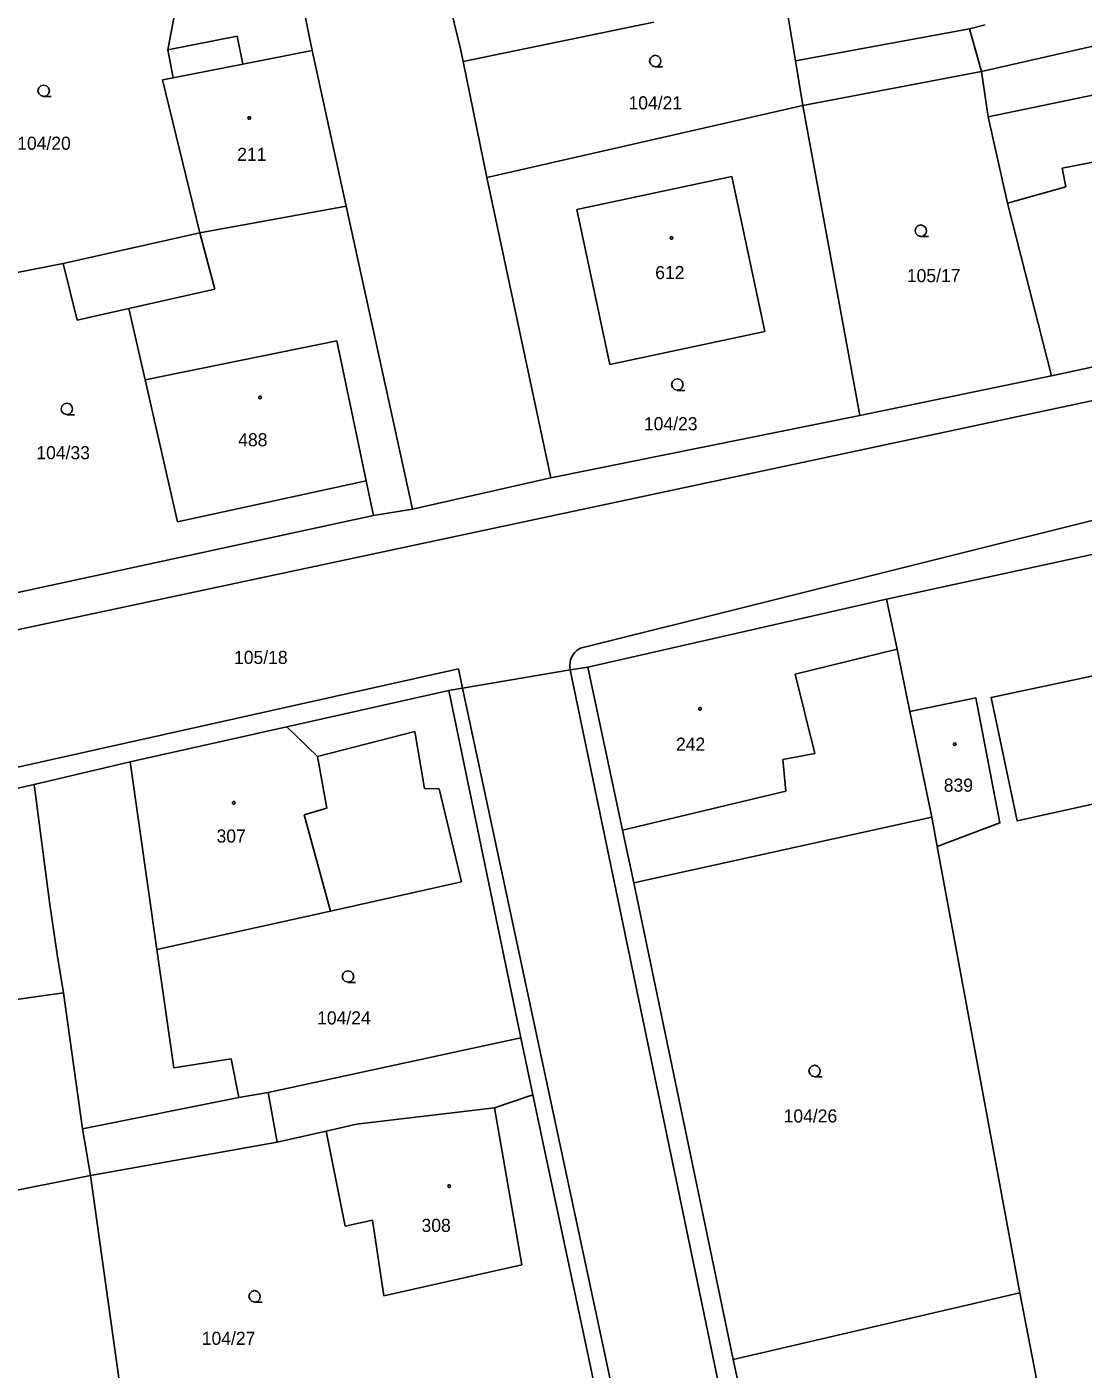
# Model space of a CAD drawing. Extents: x -757994 to -755874, y -1047691 to -1046119.
# Drawn here: x -756743.8 to -756675.3, y -1047170.3 to -1047083.2 of the extents above; entities that cross this region are included whole.
import ezdxf

# ---------------------------------------------------------------- set-up
doc = ezdxf.new("R2010")
doc.units = 0
doc.layers.add('katastrální mapa', color=7, linetype='Continuous')

msp = doc.modelspace()

# ---------------------------------------------------------------- linework, layer by layer
at = {"layer": 'katastrální mapa'}
for p, q in [((-756718.67, -1047072.24), (-756715.68, -1047084.65)), ((-756725.3, -1047084.75), (-756726.68, -1047077.94)), ((-756734.67, -1047084.72), (-756733.7, -1047079.62)), ((-756694.77, -1047080.37), (-756693.94, -1047085.44)), ((-756715.51, -1047085.47), (-756703.12, -1047082.93)), ((-756730.17, -1047083.83), (-756734.67, -1047084.72)), ((-756729.81, -1047085.64), (-756730.17, -1047083.83)), ((-756693.94, -1047085.44), (-756682.64, -1047083.35)), ((-756682.64, -1047083.35), (-756681.63, -1047083.1)), ((-756682.64, -1047083.35), (-756681.87, -1047086.13)), ((-756681.87, -1047086.13), (-756670.74, -1047083.58)), ((-756734.31, -1047086.53), (-756734.67, -1047084.72)), ((-756725.3, -1047084.75), (-756729.81, -1047085.64)), ((-756723.09, -1047094.85), (-756725.3, -1047084.75)), ((-756715.68, -1047084.65), (-756715.51, -1047085.47)), ((-756729.81, -1047085.64), (-756734.31, -1047086.53)), ((-756715.51, -1047085.47), (-756713.97, -1047093.01)), ((-756693.94, -1047085.44), (-756693.46, -1047088.33)), ((-756735.01, -1047086.67), (-756734.31, -1047086.53)), ((-756693.46, -1047088.33), (-756681.87, -1047086.13)), ((-756681.43, -1047089.07), (-756681.87, -1047086.13)), ((-756732.6, -1047096.58), (-756735.01, -1047086.67)), ((-756670.03, -1047086.69), (-756681.43, -1047089.07)), ((-756713.97, -1047093.01), (-756693.46, -1047088.33)), ((-756689.77, -1047108.45), (-756693.46, -1047088.33)), ((-756680.19, -1047094.66), (-756681.43, -1047089.07)), ((-756676.64, -1047092.4), (-756672.78, -1047091.63)), ((-756676.39, -1047093.61), (-756676.64, -1047092.4)), ((-756713.97, -1047093.01), (-756709.82, -1047112.49)), ((-756708.12, -1047095.07), (-756698.07, -1047092.93)), ((-756698.07, -1047092.93), (-756695.92, -1047103)), ((-756680.19, -1047094.66), (-756676.39, -1047093.61)), ((-756723.09, -1047094.85), (-756732.6, -1047096.58)), ((-756718.79, -1047114.52), (-756723.09, -1047094.85)), ((-756705.98, -1047105.14), (-756708.12, -1047095.07)), ((-756677.33, -1047105.87), (-756680.19, -1047094.66)), ((-756732.6, -1047096.58), (-756741.46, -1047098.58)), ((-756732.6, -1047096.58), (-756731.62, -1047100.25)), ((-756747.9, -1047099.85), (-756741.46, -1047098.58)), ((-756741.46, -1047098.58), (-756740.56, -1047102.25)), ((-756731.62, -1047100.25), (-756737.2, -1047101.5)), ((-756740.56, -1047102.25), (-756737.2, -1047101.5)), ((-756737.2, -1047101.5), (-756736.14, -1047106.13)), ((-756695.92, -1047103), (-756705.98, -1047105.14)), ((-756736.14, -1047106.13), (-756723.7, -1047103.59)), ((-756723.7, -1047103.59), (-756721.79, -1047112.68)), ((-756677.33, -1047105.87), (-756666.19, -1047103.45)), ((-756665.81, -1047105.58), (-756792.7, -1047132.63)), ((-756736.14, -1047106.13), (-756734.03, -1047115.35)), ((-756689.77, -1047108.45), (-756677.33, -1047105.87)), ((-756709.82, -1047112.49), (-756689.77, -1047108.45)), ((-756734.03, -1047115.35), (-756721.79, -1047112.68)), ((-756721.79, -1047112.68), (-756721.32, -1047114.93)), ((-756709.82, -1047112.49), (-756718.79, -1047114.52)), ((-756707.89, -1047123.53), (-756664.54, -1047112.71)), ((-756721.32, -1047114.93), (-756745.21, -1047120.09)), ((-756718.79, -1047114.52), (-756721.32, -1047114.93)), ((-756664.1, -1047115.15), (-756688.04, -1047120.36)), ((-756688.04, -1047120.36), (-756707.41, -1047124.76)), ((-756688.04, -1047120.36), (-756687.34, -1047123.6)), ((-756693.95, -1047125.22), (-756687.34, -1047123.6)), ((-756687.34, -1047123.6), (-756686.51, -1047127.65)), ((-756707.41, -1047124.76), (-756708.55, -1047124.95)), ((-756707.41, -1047124.76), (-756705.16, -1047135.34)), ((-756788.77, -1047141.15), (-756715.8, -1047124.88)), ((-756715.8, -1047124.88), (-756715.54, -1047126.13)), ((-756708.55, -1047124.95), (-756715.54, -1047126.13)), ((-756680.25, -1047261.01), (-756708.55, -1047124.95)), ((-756692.69, -1047130.38), (-756693.95, -1047125.22)), ((-756716.44, -1047126.28), (-756726.95, -1047128.64)), ((-756715.54, -1047126.13), (-756716.44, -1047126.28)), ((-756716.44, -1047126.28), (-756711.77, -1047148.82)), ((-756715.54, -1047126.13), (-756686.13, -1047263.87)), ((-756685.1, -1047134.5), (-756686.51, -1047127.65)), ((-756726.95, -1047128.64), (-756737.1, -1047130.92)), ((-756726.95, -1047128.64), (-756724.96, -1047130.57)), ((-756724.96, -1047130.57), (-756718.63, -1047128.94)), ((-756718.63, -1047128.94), (-756718.02, -1047132.64)), ((-756737.1, -1047130.92), (-756743.35, -1047132.39)), ((-756737.1, -1047130.92), (-756735.37, -1047143.09)), ((-756724.34, -1047133.91), (-756724.96, -1047130.57)), ((-756694.75, -1047130.76), (-756692.69, -1047130.38)), ((-756694.56, -1047132.81), (-756694.75, -1047130.76)), ((-756743.35, -1047132.39), (-756747.26, -1047133.25)), ((-756743.35, -1047132.39), (-756742.32, -1047140.17)), ((-756718.02, -1047132.64), (-756717.06, -1047132.67)), ((-756717.06, -1047132.67), (-756715.62, -1047138.7)), ((-756705.16, -1047135.34), (-756694.56, -1047132.81)), ((-756725.83, -1047134.35), (-756724.34, -1047133.91)), ((-756724.12, -1047140.59), (-756725.83, -1047134.35)), ((-756685.1, -1047134.5), (-756704.43, -1047138.76)), ((-756685.1, -1047134.5), (-756684.75, -1047136.4)), ((-756705.16, -1047135.34), (-756704.43, -1047138.76)), ((-756679.39, -1047165.36), (-756684.75, -1047136.4)), ((-756715.62, -1047138.7), (-756724.12, -1047140.59)), ((-756704.43, -1047138.76), (-756697.98, -1047169.68)), ((-756742.32, -1047140.17), (-756741.85, -1047143.41)), ((-756724.12, -1047140.59), (-756735.37, -1047143.09)), ((-756735.37, -1047143.09), (-756734.28, -1047150.76)), ((-756741.85, -1047143.41), (-756741.44, -1047145.9)), ((-756741.44, -1047145.9), (-756745.41, -1047146.46)), ((-756741.44, -1047145.9), (-756740.2, -1047154.72)), ((-756711.77, -1047148.82), (-756728.16, -1047152.37)), ((-756710.99, -1047152.52), (-756711.77, -1047148.82)), ((-756734.28, -1047150.76), (-756730.55, -1047150.18)), ((-756730.55, -1047150.18), (-756730.05, -1047152.68)), ((-756730.05, -1047152.68), (-756740.2, -1047154.72)), ((-756728.16, -1047152.37), (-756730.05, -1047152.68)), ((-756727.57, -1047155.59), (-756728.16, -1047152.37)), ((-756713.46, -1047153.37), (-756710.99, -1047152.52)), ((-756706.92, -1047171.68), (-756710.99, -1047152.52)), ((-756713.46, -1047153.37), (-756722.42, -1047154.41)), ((-756711.7, -1047163.55), (-756713.46, -1047153.37)), ((-756722.42, -1047154.41), (-756724.39, -1047154.87)), ((-756740.2, -1047154.72), (-756739.68, -1047157.74)), ((-756727.57, -1047155.59), (-756724.39, -1047154.87)), ((-756724.39, -1047154.87), (-756723.16, -1047161.03)), ((-756739.68, -1047157.74), (-756727.57, -1047155.59)), ((-756759.27, -1047161.67), (-756739.68, -1047157.74)), ((-756739.68, -1047157.74), (-756736.87, -1047177.86)), ((-756723.16, -1047161.03), (-756721.39, -1047160.64)), ((-756721.39, -1047160.64), (-756720.64, -1047165.55)), ((-756720.64, -1047165.55), (-756711.7, -1047163.55)), ((-756679.39, -1047165.36), (-756697.98, -1047169.68)), ((-756677.3, -1047176.13), (-756679.39, -1047165.36)), ((-756697.98, -1047169.68), (-756696.03, -1047178.72))]:
    msp.add_line(p, q, dxfattribs=at)
for points in [[(-756703.03, -1047085.81), (-756703.22, -1047085.76), (-756703.355, -1047085.625), (-756703.405, -1047085.44), (-756703.355, -1047085.255), (-756703.22, -1047085.12), (-756703.035, -1047085.07), (-756702.85, -1047085.12), (-756702.715, -1047085.255), (-756702.665, -1047085.445), (-756702.715, -1047085.635), (-756702.85, -1047085.77), (-756703.04, -1047085.82), (-756702.54, -1047085.82)], [(-756742.72, -1047087.74), (-756742.91, -1047087.69), (-756743.045, -1047087.555), (-756743.095, -1047087.37), (-756743.045, -1047087.185), (-756742.91, -1047087.05), (-756742.725, -1047087), (-756742.54, -1047087.05), (-756742.405, -1047087.185), (-756742.355, -1047087.375), (-756742.405, -1047087.565), (-756742.54, -1047087.7), (-756742.73, -1047087.75), (-756742.23, -1047087.75)], [(-756685.8, -1047096.82), (-756685.99, -1047096.77), (-756686.125, -1047096.635), (-756686.175, -1047096.45), (-756686.125, -1047096.265), (-756685.99, -1047096.13), (-756685.805, -1047096.08), (-756685.62, -1047096.13), (-756685.485, -1047096.265), (-756685.435, -1047096.455), (-756685.485, -1047096.645), (-756685.62, -1047096.78), (-756685.81, -1047096.83), (-756685.31, -1047096.83)], [(-756701.6, -1047106.8), (-756701.79, -1047106.75), (-756701.925, -1047106.615), (-756701.975, -1047106.43), (-756701.925, -1047106.245), (-756701.79, -1047106.11), (-756701.605, -1047106.06), (-756701.42, -1047106.11), (-756701.285, -1047106.245), (-756701.235, -1047106.435), (-756701.285, -1047106.625), (-756701.42, -1047106.76), (-756701.61, -1047106.81), (-756701.11, -1047106.81)], [(-756741.21, -1047108.38), (-756741.4, -1047108.33), (-756741.535, -1047108.195), (-756741.585, -1047108.01), (-756741.535, -1047107.825), (-756741.4, -1047107.69), (-756741.215, -1047107.64), (-756741.03, -1047107.69), (-756740.895, -1047107.825), (-756740.845, -1047108.015), (-756740.895, -1047108.205), (-756741.03, -1047108.34), (-756741.22, -1047108.39), (-756740.72, -1047108.39)], [(-756708.55, -1047124.95), (-756708.584, -1047124.643), (-756708.529, -1047124.3), (-756708.4, -1047124.02), (-756708.258, -1047123.819), (-756708.097, -1047123.664), (-756707.89, -1047123.53)], [(-756686.51, -1047127.65), (-756682.24, -1047126.76), (-756680.67, -1047134.88), (-756684.75, -1047136.4)], [(-756722.97, -1047145.21), (-756723.16, -1047145.16), (-756723.295, -1047145.025), (-756723.345, -1047144.84), (-756723.295, -1047144.655), (-756723.16, -1047144.52), (-756722.975, -1047144.47), (-756722.79, -1047144.52), (-756722.655, -1047144.655), (-756722.605, -1047144.845), (-756722.655, -1047145.035), (-756722.79, -1047145.17), (-756722.98, -1047145.22), (-756722.48, -1047145.22)], [(-756692.69, -1047151.34), (-756692.88, -1047151.29), (-756693.015, -1047151.155), (-756693.065, -1047150.97), (-756693.015, -1047150.785), (-756692.88, -1047150.65), (-756692.695, -1047150.6), (-756692.51, -1047150.65), (-756692.375, -1047150.785), (-756692.325, -1047150.975), (-756692.375, -1047151.165), (-756692.51, -1047151.3), (-756692.7, -1047151.35), (-756692.2, -1047151.35)], [(-756729.03, -1047165.96), (-756729.22, -1047165.91), (-756729.355, -1047165.775), (-756729.405, -1047165.59), (-756729.355, -1047165.405), (-756729.22, -1047165.27), (-756729.035, -1047165.22), (-756728.85, -1047165.27), (-756728.715, -1047165.405), (-756728.665, -1047165.595), (-756728.715, -1047165.785), (-756728.85, -1047165.92), (-756729.04, -1047165.97), (-756728.54, -1047165.97)]]:
    msp.add_lwpolyline(points, dxfattribs=at)
for points in [[(-756729.38, -1047089.055), (-756729.33, -1047089.065), (-756729.305, -1047089.11), (-756729.295, -1047089.14), (-756729.305, -1047089.185), (-756729.345, -1047089.22), (-756729.38, -1047089.225), (-756729.425, -1047089.21), (-756729.455, -1047089.18), (-756729.465, -1047089.14), (-756729.455, -1047089.095), (-756729.415, -1047089.06)], [(-756701.98, -1047096.835), (-756701.93, -1047096.845), (-756701.905, -1047096.89), (-756701.895, -1047096.92), (-756701.905, -1047096.965), (-756701.945, -1047097), (-756701.98, -1047097.005), (-756702.025, -1047096.99), (-756702.055, -1047096.96), (-756702.065, -1047096.92), (-756702.055, -1047096.875), (-756702.015, -1047096.84)], [(-756728.68, -1047107.185), (-756728.63, -1047107.195), (-756728.605, -1047107.24), (-756728.595, -1047107.27), (-756728.605, -1047107.315), (-756728.645, -1047107.35), (-756728.68, -1047107.355), (-756728.725, -1047107.34), (-756728.755, -1047107.31), (-756728.765, -1047107.27), (-756728.755, -1047107.225), (-756728.715, -1047107.19)], [(-756681.23, -1047126.74), (-756665.67, -1047123.43), (-756661.91, -1047141.01), (-756669.98, -1047142.75), (-756671.4, -1047136.2), (-756669.89, -1047135.88), (-756670.55, -1047132.76), (-756679.56, -1047134.73)], [(-756700.14, -1047127.385), (-756700.09, -1047127.395), (-756700.065, -1047127.44), (-756700.055, -1047127.47), (-756700.065, -1047127.515), (-756700.105, -1047127.55), (-756700.14, -1047127.555), (-756700.185, -1047127.54), (-756700.215, -1047127.51), (-756700.225, -1047127.47), (-756700.215, -1047127.425), (-756700.175, -1047127.39)], [(-756683.6, -1047129.685), (-756683.55, -1047129.695), (-756683.525, -1047129.74), (-756683.515, -1047129.77), (-756683.525, -1047129.815), (-756683.565, -1047129.85), (-756683.6, -1047129.855), (-756683.645, -1047129.84), (-756683.675, -1047129.81), (-756683.685, -1047129.77), (-756683.675, -1047129.725), (-756683.635, -1047129.69)], [(-756730.39, -1047133.485), (-756730.34, -1047133.495), (-756730.315, -1047133.54), (-756730.305, -1047133.57), (-756730.315, -1047133.615), (-756730.355, -1047133.65), (-756730.39, -1047133.655), (-756730.435, -1047133.64), (-756730.465, -1047133.61), (-756730.475, -1047133.57), (-756730.465, -1047133.525), (-756730.425, -1047133.49)], [(-756716.41, -1047158.355), (-756716.36, -1047158.365), (-756716.335, -1047158.41), (-756716.325, -1047158.44), (-756716.335, -1047158.485), (-756716.375, -1047158.52), (-756716.41, -1047158.525), (-756716.455, -1047158.51), (-756716.485, -1047158.48), (-756716.495, -1047158.44), (-756716.485, -1047158.395), (-756716.445, -1047158.36)]]:
    msp.add_lwpolyline(points, close=True, dxfattribs=at)

# ---------------------------------------------------------------- texts
for s, p in [('104/21', (-756704.773, -1047088.58)), ('104/20', (-756744.441, -1047091.2)), ('211', (-756730.166, -1047091.92)), ('612', (-756703.04, -1047099.59)), ('105/17', (-756686.71, -1047099.79)), ('104/23', (-756703.771, -1047109.4)), ('488', (-756730.101, -1047110.44)), ('104/33', (-756743.198, -1047111.28)), ('105/18', (-756730.37, -1047124.56)), ('242', (-756701.691, -1047130.19)), ('839', (-756684.314, -1047132.85)), ('307', (-756731.504, -1047136.15)), ('104/24', (-756724.977, -1047147.95)), ('104/26', (-756694.707, -1047154.31)), ('308', (-756718.204, -1047161.41)), ('104/27', (-756732.464, -1047168.74))]:
    msp.add_text(s, height=0.85, dxfattribs=at).set_placement(p)

doc.saveas('drawing.dxf')
